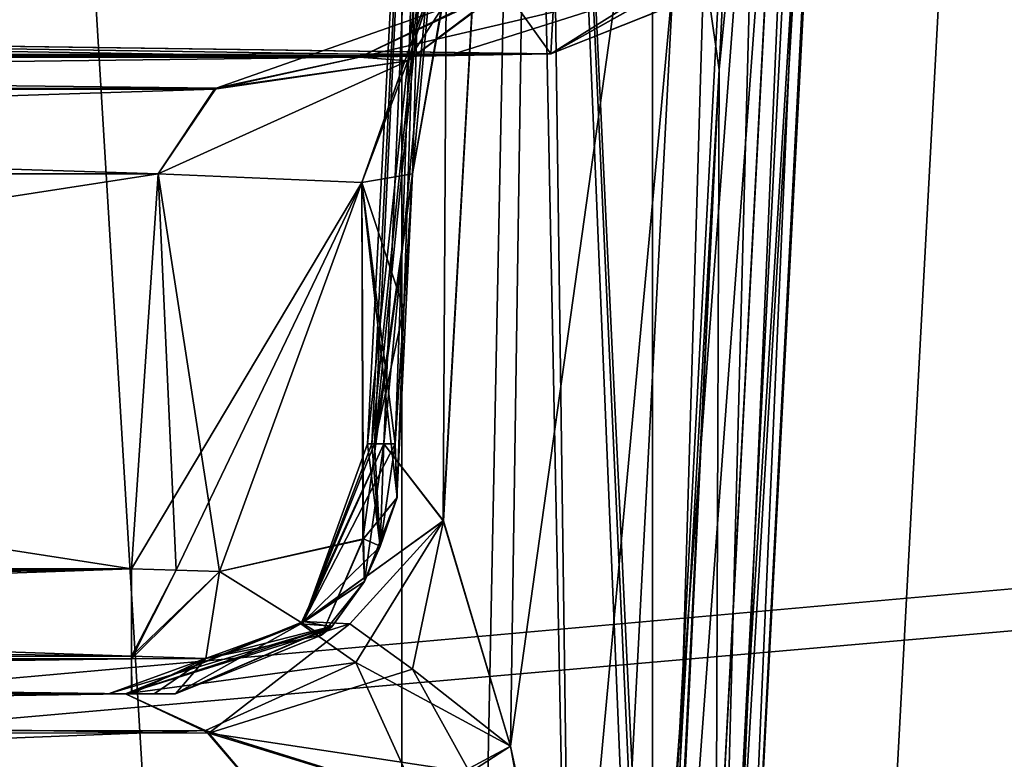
# Model space of a CAD drawing. Header units: inches. Extents: x -10 to 10, y -2.3 to 4.3.
# Tile 376 of 656: x -3.291 to -3.066, y -1.12 to -0.952. Entities that reach past the tile are written whole.
import ezdxf

# ---------------------------------------------------------------- set-up
doc = ezdxf.new("R2010")
doc.units = ezdxf.units.IN
doc.header["$LTSCALE"] = 65.185185
doc.header["$MEASUREMENT"] = 0
for name, color, linetype in [('12341', 7, 'CONTINUOUS'), ('1814', 7, 'CONTINUOUS'), ('1815', 7, 'CONTINUOUS'), ('1831', 7, 'CONTINUOUS'), ('1832', 7, 'CONTINUOUS'), ('1839', 7, 'CONTINUOUS'), ('1844', 7, 'CONTINUOUS'), ('1845', 7, 'CONTINUOUS'), ('1846', 7, 'CONTINUOUS'), ('196', 7, 'CONTINUOUS'), ('432', 7, 'CONTINUOUS'), ('449', 7, 'CONTINUOUS'), ('450', 7, 'CONTINUOUS'), ('451', 7, 'CONTINUOUS'), ('452', 7, 'CONTINUOUS'), ('457', 7, 'CONTINUOUS'), ('459', 7, 'CONTINUOUS'), ('460', 7, 'CONTINUOUS'), ('461', 7, 'CONTINUOUS'), ('462', 7, 'CONTINUOUS'), ('463', 7, 'CONTINUOUS'), ('464', 7, 'CONTINUOUS'), ('465', 7, 'CONTINUOUS'), ('466', 7, 'CONTINUOUS'), ('469', 7, 'CONTINUOUS'), ('470', 7, 'CONTINUOUS'), ('5707', 7, 'CONTINUOUS'), ('5708', 7, 'CONTINUOUS'), ('5711', 7, 'CONTINUOUS'), ('5714', 7, 'CONTINUOUS'), ('5720', 7, 'CONTINUOUS'), ('6932', 7, 'CONTINUOUS'), ('6950', 7, 'CONTINUOUS'), ('6951', 7, 'CONTINUOUS'), ('6952', 7, 'CONTINUOUS'), ('6953', 7, 'CONTINUOUS'), ('6954', 7, 'CONTINUOUS'), ('6955', 7, 'CONTINUOUS'), ('6956', 7, 'CONTINUOUS'), ('6957', 7, 'CONTINUOUS'), ('6958', 7, 'CONTINUOUS'), ('6959', 7, 'CONTINUOUS'), ('6960', 7, 'CONTINUOUS'), ('6961', 7, 'CONTINUOUS'), ('8585', 7, 'CONTINUOUS'), ('8594', 7, 'CONTINUOUS')]:
    doc.layers.add(name, color=color, linetype=linetype)

msp = doc.modelspace()

# ---------------------------------------------------------------- linework, layer by layer
at = {"layer": '12341', "linetype": 'Continuous'}
for points in [[(-3.22652, -1.08911, 3.643), (-3.20762, -1.04814, 3.63941), (-3.21208, -1.07943, 3.53401), (-3.22652, -1.08911, 3.643)], [(-3.21208, -1.07943, 3.53401), (-3.20762, -1.04814, 3.63941), (-3.20847, -1.07139, 3.53847), (-3.21208, -1.07943, 3.53401)], [(-3.2104, -1.04814, 3.61979), (-3.21133, -1.04814, 3.6), (-3.20847, -1.07139, 3.53847), (-3.2104, -1.04814, 3.61979)], [(-3.21133, -1.04814, 3.6), (-3.20975, -1.04814, 3.57427), (-3.20847, -1.07139, 3.53847), (-3.21133, -1.04814, 3.6)], [(-3.20762, -1.04814, 3.63941), (-3.2104, -1.04814, 3.61979), (-3.20847, -1.07139, 3.53847), (-3.20762, -1.04814, 3.63941)], [(-3.20975, -1.04814, 3.57427), (-3.20506, -1.04814, 3.54892), (-3.20847, -1.07139, 3.53847), (-3.20975, -1.04814, 3.57427)], [(-3.22652, -1.08911, 3.643), (-3.21208, -1.07943, 3.53401), (-3.21938, -1.08963, 3.52723), (-3.22652, -1.08911, 3.643)], [(-3.25506, -1.105, 3.5077), (-3.27037, -1.105, 3.57837), (-3.22652, -1.08911, 3.643), (-3.25506, -1.105, 3.5077)], [(-3.27037, -1.105, 3.57837), (-3.26648, -1.105, 3.65059), (-3.22652, -1.08911, 3.643), (-3.27037, -1.105, 3.57837)], [(-3.25506, -1.105, 3.5077), (-3.22652, -1.08911, 3.643), (-3.21938, -1.08963, 3.52723), (-3.25506, -1.105, 3.5077)]]:
    msp.add_3dface(points, dxfattribs=at)
at = {"layer": '1814', "linetype": 'Continuous'}
for points in [[(-3.081, -0.355, -4.53392), (-3.09584, -0.6382, -4.4453), (-3.13828, -1.44788, -4.17846), (-3.081, -0.355, -4.53392)], [(-3.13698, -1.42314, -4.11653), (-3.081, -0.355, -4.53392), (-3.13828, -1.44788, -4.17846), (-3.13698, -1.42314, -4.11653)], [(-3.1278, -1.24804, -3.80555), (-3.081, -0.355, -4.53392), (-3.13698, -1.42314, -3.87629), (-3.1278, -1.24804, -3.80555)], [(-3.13698, -1.42314, -3.87629), (-3.081, -0.355, -4.53392), (-3.13698, -1.42314, -4.11653), (-3.13698, -1.42314, -3.87629)], [(-3.0979, -0.67738, -3.79138), (-3.081, -0.355, -4.53392), (-3.1278, -1.24804, -3.80555), (-3.0979, -0.67738, -3.79138)], [(-3.14486, -1.57343, -4.39629), (-3.14486, -1.57343, -4.20977), (-3.09584, -0.6382, -4.4453), (-3.14486, -1.57343, -4.39629)], [(-3.09584, -0.6382, -4.4453), (-3.14486, -1.57343, -4.20977), (-3.14145, -1.50847, -4.20637), (-3.09584, -0.6382, -4.4453)], [(-3.13828, -1.44788, -4.17846), (-3.09584, -0.6382, -4.4453), (-3.14145, -1.50847, -4.20637), (-3.13828, -1.44788, -4.17846)]]:
    msp.add_3dface(points, dxfattribs=at)
at = {"layer": '1815', "linetype": 'Continuous'}
for points in [[(-3.17481, -1.57343, -4.42625), (-3.15361, -1.57279, -4.41753), (-3.1258, -0.63817, -4.47526), (-3.17481, -1.57343, -4.42625)], [(-3.1258, -0.63817, -4.47526), (-3.15361, -1.57279, -4.41753), (-3.10463, -0.63882, -4.46644), (-3.1258, -0.63817, -4.47526)], [(-3.15361, -1.57279, -4.41753), (-3.14486, -1.57343, -4.39629), (-3.10463, -0.63882, -4.46644), (-3.15361, -1.57279, -4.41753)], [(-3.14486, -1.57343, -4.39629), (-3.09584, -0.6382, -4.4453), (-3.10463, -0.63882, -4.46644), (-3.14486, -1.57343, -4.39629)]]:
    msp.add_3dface(points, dxfattribs=at)
at = {"layer": '1831', "linetype": 'Continuous'}
for points in [[(-3.18808, -1.12291, -3.70928), (-3.17877, -1.11693, -3.71932), (-3.14803, -1.2611, -3.76609), (-3.18808, -1.12291, -3.70928)], [(-3.14803, -1.2611, -3.76609), (-3.17877, -1.11693, -3.71932), (-3.16493, -1.19314, -3.74396), (-3.14803, -1.2611, -3.76609)]]:
    msp.add_3dface(points, dxfattribs=at)
at = {"layer": '1832', "linetype": 'Continuous'}
for points in [[(-3.21133, -1.04814, -3.6), (-3.20975, -1.04814, -3.57427), (-3.1919, -0.67738, -3.6), (-3.21133, -1.04814, -3.6)], [(-3.2104, -1.04814, -3.61979), (-3.21133, -1.04814, -3.6), (-3.17224, -0.67738, -3.6846), (-3.2104, -1.04814, -3.61979)], [(-3.17224, -0.67738, -3.6846), (-3.21133, -1.04814, -3.6), (-3.1919, -0.67738, -3.6), (-3.17224, -0.67738, -3.6846)], [(-3.20762, -1.04814, -3.63941), (-3.2104, -1.04814, -3.61979), (-3.17224, -0.67738, -3.6846), (-3.20762, -1.04814, -3.63941)], [(-3.20975, -1.04814, -3.57427), (-3.20506, -1.04814, -3.54893), (-3.1919, -0.67738, -3.6), (-3.20975, -1.04814, -3.57427)], [(-3.19409, -1.06565, -3.68589), (-3.20762, -1.04814, -3.63941), (-3.17224, -0.67738, -3.6846), (-3.19409, -1.06565, -3.68589)], [(-3.20506, -1.04814, -3.54893), (-3.2031, -1.01737, -3.54776), (-3.1919, -0.67738, -3.6), (-3.20506, -1.04814, -3.54893)], [(-3.2031, -1.01737, -3.54776), (-3.20113, -0.98664, -3.54659), (-3.1919, -0.67738, -3.6), (-3.2031, -1.01737, -3.54776)], [(-3.20113, -0.98664, -3.54659), (-3.19017, -0.92517, -3.52376), (-3.1919, -0.67738, -3.6), (-3.20113, -0.98664, -3.54659)], [(-3.17877, -1.11693, -3.71932), (-3.19409, -1.06565, -3.68589), (-3.17224, -0.67738, -3.6846), (-3.17877, -1.11693, -3.71932)], [(-3.16493, -1.19314, -3.74396), (-3.17877, -1.11693, -3.71932), (-3.1173, -0.67738, -3.75187), (-3.16493, -1.19314, -3.74396)], [(-3.1173, -0.67738, -3.75187), (-3.17877, -1.11693, -3.71932), (-3.17224, -0.67738, -3.6846), (-3.1173, -0.67738, -3.75187)], [(-3.14803, -1.2611, -3.76609), (-3.16493, -1.19314, -3.74396), (-3.1173, -0.67738, -3.75187), (-3.14803, -1.2611, -3.76609)], [(-3.13125, -0.96288, -3.75989), (-3.14803, -1.2611, -3.76609), (-3.1173, -0.67738, -3.75187), (-3.13125, -0.96288, -3.75989)], [(-3.1458, -1.2554, -3.76766), (-3.14803, -1.2611, -3.76609), (-3.13125, -0.96288, -3.75989), (-3.1458, -1.2554, -3.76766)], [(-3.14505, -1.24772, -3.76777), (-3.1458, -1.2554, -3.76766), (-3.13125, -0.96288, -3.75989), (-3.14505, -1.24772, -3.76777)]]:
    msp.add_3dface(points, dxfattribs=at)
at = {"layer": '1839', "linetype": 'Continuous'}
for points in [[(-3.14505, -1.24772, -3.76777), (-3.13125, -0.96288, -3.75989), (-3.10302, -0.67768, -3.76938), (-3.14505, -1.24772, -3.76777)], [(-3.14505, -1.24772, -3.76777), (-3.10302, -0.67768, -3.76938), (-3.13234, -1.2483, -3.78479), (-3.14505, -1.24772, -3.76777)], [(-3.09848, -0.67755, -3.78384), (-3.1278, -1.24804, -3.80555), (-3.13234, -1.2483, -3.78479), (-3.09848, -0.67755, -3.78384)], [(-3.10302, -0.67768, -3.76938), (-3.09848, -0.67755, -3.78384), (-3.13234, -1.2483, -3.78479), (-3.10302, -0.67768, -3.76938)], [(-3.1173, -0.67738, -3.75187), (-3.10302, -0.67768, -3.76938), (-3.13125, -0.96288, -3.75989), (-3.1173, -0.67738, -3.75187)], [(-3.0979, -0.67738, -3.79138), (-3.1278, -1.24804, -3.80555), (-3.09848, -0.67755, -3.78384), (-3.0979, -0.67738, -3.79138)]]:
    msp.add_3dface(points, dxfattribs=at)
at = {"layer": '1844', "linetype": 'Continuous'}
msp.add_3dface([(-3.16961, -0.9593, -3.39715), (-3.12821, -0.94279, -3.40072), (-3.14076, -0.94312, -3.42748), (-3.16961, -0.9593, -3.39715)], dxfattribs=at)
at = {"layer": '1845', "linetype": 'Continuous'}
for points in [[(-3.12821, -0.94279, -3.40072), (-3.16961, -0.9593, -3.39715), (-3.12784, -0.93307, -2.83604), (-3.12821, -0.94279, -3.40072)], [(-3.16961, -0.9593, -3.39715), (-3.1691, -0.94955, -2.83865), (-3.12784, -0.93307, -2.83604), (-3.16961, -0.9593, -3.39715)]]:
    msp.add_3dface(points, dxfattribs=at)
at = {"layer": '1846', "linetype": 'Continuous'}
for points in [[(-3.1691, -0.94955, -2.83865), (-3.16961, -0.9593, -3.39715), (-3.85039, -0.94985, -2.85563), (-3.1691, -0.94955, -2.83865)], [(-3.85039, -0.94985, -2.85563), (-3.16961, -0.9593, -3.39715), (-3.19281, -0.95968, -3.41917), (-3.85039, -0.94985, -2.85563)], [(-3.84985, -0.96011, -3.44382), (-3.85039, -0.94985, -2.85563), (-3.21318, -0.96011, -3.44382), (-3.84985, -0.96011, -3.44382)], [(-3.21318, -0.96011, -3.44382), (-3.85039, -0.94985, -2.85563), (-3.19281, -0.95968, -3.41917), (-3.21318, -0.96011, -3.44382)]]:
    msp.add_3dface(points, dxfattribs=at)
at = {"layer": '196', "linetype": 'Continuous'}
for points in [[(-1.89693, -0.63817, -4.57874), (-8.57837, -1.57343, -4.62775), (-1.93761, -0.62096, -4.57784), (-1.89693, -0.63817, -4.57874)], [(-1.93761, -0.62096, -4.57784), (-8.57837, -1.57343, -4.62775), (-2.10307, -0.63817, -4.57874), (-1.93761, -0.62096, -4.57784)], [(-2.87743, -0.63817, -4.57874), (-8.57837, -1.57343, -4.62775), (-2.91811, -0.62096, -4.57784), (-2.87743, -0.63817, -4.57874)], [(-2.91811, -0.62096, -4.57784), (-8.57837, -1.57343, -4.62775), (-3.12257, -0.63817, -4.57874), (-2.91811, -0.62096, -4.57784)], [(8.57837, -1.57343, -4.62775), (-8.57837, -1.57343, -4.62775), (8.52935, -0.63817, -4.57874), (8.57837, -1.57343, -4.62775)], [(5.89693, -0.63817, -4.57874), (-8.57837, -1.57343, -4.62775), (5.12257, -0.63817, -4.57874), (5.89693, -0.63817, -4.57874)], [(-8.57837, -1.57343, -4.62775), (5.89693, -0.63817, -4.57874), (6.10307, -0.63817, -4.57874), (-8.57837, -1.57343, -4.62775)], [(5.12257, -0.63817, -4.57874), (-8.57837, -1.57343, -4.62775), (4.87743, -0.63817, -4.57874), (5.12257, -0.63817, -4.57874)], [(4.87743, -0.63817, -4.57874), (-8.57837, -1.57343, -4.62775), (4.10307, -0.63817, -4.57874), (4.87743, -0.63817, -4.57874)], [(4.10307, -0.63817, -4.57874), (-8.57837, -1.57343, -4.62775), (3.89693, -0.63817, -4.57874), (4.10307, -0.63817, -4.57874)], [(3.89693, -0.63817, -4.57874), (-8.57837, -1.57343, -4.62775), (3.12257, -0.63817, -4.57874), (3.89693, -0.63817, -4.57874)], [(3.12257, -0.63817, -4.57874), (-8.57837, -1.57343, -4.62775), (2.87743, -0.63817, -4.57874), (3.12257, -0.63817, -4.57874)], [(2.87743, -0.63817, -4.57874), (-8.57837, -1.57343, -4.62775), (2.10307, -0.63817, -4.57874), (2.87743, -0.63817, -4.57874)], [(2.10307, -0.63817, -4.57874), (-8.57837, -1.57343, -4.62775), (1.89693, -0.63817, -4.57874), (2.10307, -0.63817, -4.57874)], [(1.89693, -0.63817, -4.57874), (-8.57837, -1.57343, -4.62775), (-1.89693, -0.63817, -4.57874), (1.89693, -0.63817, -4.57874)], [(-2.10307, -0.63817, -4.57874), (-8.57837, -1.57343, -4.62775), (-2.87743, -0.63817, -4.57874), (-2.10307, -0.63817, -4.57874)], [(-3.12257, -0.63817, -4.57874), (-8.57837, -1.57343, -4.62775), (-3.89693, -0.63817, -4.57874), (-3.12257, -0.63817, -4.57874)], [(8.52935, -0.63817, -4.57874), (-8.57837, -1.57343, -4.62775), (7.12257, -0.63817, -4.57874), (8.52935, -0.63817, -4.57874)], [(7.12257, -0.63817, -4.57874), (-8.57837, -1.57343, -4.62775), (6.87743, -0.63817, -4.57874), (7.12257, -0.63817, -4.57874)], [(6.87743, -0.63817, -4.57874), (-8.57837, -1.57343, -4.62775), (6.10307, -0.63817, -4.57874), (6.87743, -0.63817, -4.57874)]]:
    msp.add_3dface(points, dxfattribs=at)
at = {"layer": '432', "linetype": 'Continuous'}
for points in [[(-8.57837, -1.57343, 4.62775), (8.57837, -1.57343, 4.62775), (-8.52935, -0.63817, 4.57874), (-8.57837, -1.57343, 4.62775)], [(-8.52935, -0.63817, 4.57874), (8.57837, -1.57343, 4.62775), (-7.12257, -0.63817, 4.57874), (-8.52935, -0.63817, 4.57874)], [(-7.12257, -0.63817, 4.57874), (8.57837, -1.57343, 4.62775), (-6.87743, -0.63817, 4.57874), (-7.12257, -0.63817, 4.57874)], [(-6.87743, -0.63817, 4.57874), (8.57837, -1.57343, 4.62775), (-6.10307, -0.63817, 4.57874), (-6.87743, -0.63817, 4.57874)], [(-6.10307, -0.63817, 4.57874), (8.57837, -1.57343, 4.62775), (-5.89693, -0.63817, 4.57874), (-6.10307, -0.63817, 4.57874)], [(-5.89693, -0.63817, 4.57874), (8.57837, -1.57343, 4.62775), (-5.12257, -0.63817, 4.57874), (-5.89693, -0.63817, 4.57874)], [(-5.12257, -0.63817, 4.57874), (8.57837, -1.57343, 4.62775), (-4.87743, -0.63817, 4.57874), (-5.12257, -0.63817, 4.57874)], [(-4.87743, -0.63817, 4.57874), (8.57837, -1.57343, 4.62775), (-4.10307, -0.63817, 4.57874), (-4.87743, -0.63817, 4.57874)], [(8.57837, -1.57343, 4.62775), (-3.89693, -0.63817, 4.57874), (-4.10307, -0.63817, 4.57874), (8.57837, -1.57343, 4.62775)], [(-3.89693, -0.63817, 4.57874), (8.57837, -1.57343, 4.62775), (-3.12257, -0.63817, 4.57874), (-3.89693, -0.63817, 4.57874)], [(-3.12257, -0.63817, 4.57874), (8.57837, -1.57343, 4.62775), (-2.87743, -0.63817, 4.57874), (-3.12257, -0.63817, 4.57874)]]:
    msp.add_3dface(points, dxfattribs=at)
at = {"layer": '449', "linetype": 'Continuous'}
for points in [[(-3.84181, -1.105, 3.50599), (-3.84226, -1.105, 3.65059), (-3.26648, -1.105, 3.65059), (-3.84181, -1.105, 3.50599)], [(-3.26507, -1.105, 3.50597), (-3.84181, -1.105, 3.50599), (-3.27037, -1.105, 3.57837), (-3.26507, -1.105, 3.50597)], [(-3.27037, -1.105, 3.57837), (-3.84181, -1.105, 3.50599), (-3.26648, -1.105, 3.65059), (-3.27037, -1.105, 3.57837)], [(-3.25506, -1.105, 3.5077), (-3.26507, -1.105, 3.50597), (-3.27037, -1.105, 3.57837), (-3.25506, -1.105, 3.5077)], [(-3.25999, -1.105, 3.50641), (-3.26507, -1.105, 3.50597), (-3.25506, -1.105, 3.5077), (-3.25999, -1.105, 3.50641)]]:
    msp.add_3dface(points, dxfattribs=at)
at = {"layer": '450', "linetype": 'Continuous'}
for points in [[(-3.84226, -1.105, 3.65059), (-3.84127, -1.11356, 3.67856), (-3.26648, -1.105, 3.65059), (-3.84226, -1.105, 3.65059)], [(-3.26648, -1.105, 3.65059), (-3.84127, -1.11356, 3.67856), (-3.24824, -1.11338, 3.67829), (-3.26648, -1.105, 3.65059)], [(-3.84127, -1.11356, 3.67856), (-3.83865, -1.13627, 3.69695), (-3.24824, -1.11338, 3.67829), (-3.84127, -1.11356, 3.67856)], [(-3.24824, -1.11338, 3.67829), (-3.83865, -1.13627, 3.69695), (-3.22861, -1.13627, 3.69695), (-3.24824, -1.11338, 3.67829)]]:
    msp.add_3dface(points, dxfattribs=at)
at = {"layer": '451', "linetype": 'Continuous'}
for points in [[(-3.20762, -1.04814, 3.63941), (-3.22652, -1.08911, 3.643), (-3.19411, -1.0656, 3.68583), (-3.20762, -1.04814, 3.63941)], [(-3.21403, -1.09791, 3.67633), (-3.19411, -1.0656, 3.68583), (-3.22652, -1.08911, 3.643), (-3.21403, -1.09791, 3.67633)], [(-3.19411, -1.0656, 3.68583), (-3.21403, -1.09791, 3.67633), (-3.17877, -1.11693, 3.71932), (-3.19411, -1.0656, 3.68583)], [(-3.26648, -1.105, 3.65059), (-3.21403, -1.09791, 3.67633), (-3.22652, -1.08911, 3.643), (-3.26648, -1.105, 3.65059)], [(-3.26648, -1.105, 3.65059), (-3.24824, -1.11338, 3.67829), (-3.21403, -1.09791, 3.67633), (-3.26648, -1.105, 3.65059)], [(-3.21403, -1.09791, 3.67633), (-3.24824, -1.11338, 3.67829), (-3.20015, -1.12842, 3.70182), (-3.21403, -1.09791, 3.67633)], [(-3.17877, -1.11693, 3.71932), (-3.21403, -1.09791, 3.67633), (-3.20015, -1.12842, 3.70182), (-3.17877, -1.11693, 3.71932)], [(-3.24824, -1.11338, 3.67829), (-3.22861, -1.13627, 3.69695), (-3.20015, -1.12842, 3.70182), (-3.24824, -1.11338, 3.67829)]]:
    msp.add_3dface(points, dxfattribs=at)
at = {"layer": '452', "linetype": 'Continuous'}
msp.add_3dface([(-3.17877, -1.11693, 3.71932), (-3.20015, -1.12842, 3.70182), (-3.16524, -1.19172, 3.7435), (-3.17877, -1.11693, 3.71932)], dxfattribs=at)
at = {"layer": '457', "linetype": 'Continuous'}
for points in [[(-3.1919, -0.67738, 3.6), (-3.17224, -0.67738, 3.5154), (-3.21133, -1.04814, 3.6), (-3.1919, -0.67738, 3.6)], [(-3.21133, -1.04814, 3.6), (-3.17224, -0.67738, 3.5154), (-3.20975, -1.04814, 3.57427), (-3.21133, -1.04814, 3.6)], [(-3.2104, -1.04814, 3.61979), (-3.1919, -0.67738, 3.6), (-3.21133, -1.04814, 3.6), (-3.2104, -1.04814, 3.61979)], [(-3.20762, -1.04814, 3.63941), (-3.1919, -0.67738, 3.6), (-3.2104, -1.04814, 3.61979), (-3.20762, -1.04814, 3.63941)], [(-3.20975, -1.04814, 3.57427), (-3.17224, -0.67738, 3.5154), (-3.20113, -0.98664, 3.54659), (-3.20975, -1.04814, 3.57427)], [(-3.20762, -1.04814, 3.63941), (-3.19411, -1.0656, 3.68583), (-3.1919, -0.67738, 3.6), (-3.20762, -1.04814, 3.63941)], [(-3.20113, -0.98664, 3.54659), (-3.17224, -0.67738, 3.5154), (-3.19053, -0.92608, 3.52453), (-3.20113, -0.98664, 3.54659)], [(-3.19411, -1.0656, 3.68583), (-3.17877, -1.11693, 3.71932), (-3.17224, -0.67738, 3.6846), (-3.19411, -1.0656, 3.68583)], [(-3.1919, -0.67738, 3.6), (-3.19411, -1.0656, 3.68583), (-3.17224, -0.67738, 3.6846), (-3.1919, -0.67738, 3.6)], [(-3.17877, -1.11693, 3.71932), (-3.16524, -1.19172, 3.7435), (-3.17224, -0.67738, 3.6846), (-3.17877, -1.11693, 3.71932)], [(-3.16524, -1.19172, 3.7435), (-3.14803, -1.2611, 3.7661), (-3.17224, -0.67738, 3.6846), (-3.16524, -1.19172, 3.7435)], [(-3.14803, -1.2611, 3.7661), (-3.14584, -1.2556, 3.76764), (-3.17224, -0.67738, 3.6846), (-3.14803, -1.2611, 3.7661)], [(-3.14584, -1.2556, 3.76764), (-3.14507, -1.24803, 3.76778), (-3.17224, -0.67738, 3.6846), (-3.14584, -1.2556, 3.76764)], [(-3.17224, -0.67738, 3.6846), (-3.14507, -1.24803, 3.76778), (-3.13125, -0.96295, 3.75989), (-3.17224, -0.67738, 3.6846)], [(-3.1173, -0.67738, 3.75187), (-3.17224, -0.67738, 3.6846), (-3.13125, -0.96295, 3.75989), (-3.1173, -0.67738, 3.75187)], [(-3.2031, -1.01737, 3.54776), (-3.20975, -1.04814, 3.57427), (-3.20113, -0.98664, 3.54659), (-3.2031, -1.01737, 3.54776)], [(-3.20506, -1.04814, 3.54892), (-3.20975, -1.04814, 3.57427), (-3.2031, -1.01737, 3.54776), (-3.20506, -1.04814, 3.54892)]]:
    msp.add_3dface(points, dxfattribs=at)
at = {"layer": '459', "linetype": 'Continuous'}
msp.add_3dface([(-3.16961, -0.9593, 3.39715), (-3.14073, -0.94308, 3.42752), (-3.12827, -0.94284, 3.40071), (-3.16961, -0.9593, 3.39715)], dxfattribs=at)
at = {"layer": '460', "linetype": 'Continuous'}
for points in [[(-3.14073, -0.94308, 3.42752), (-3.16961, -0.9593, 3.39715), (-3.18018, -0.9445, 3.46815), (-3.14073, -0.94308, 3.42752)], [(-3.18018, -0.9445, 3.46815), (-3.16961, -0.9593, 3.39715), (-3.21318, -0.96011, 3.44382), (-3.18018, -0.9445, 3.46815)], [(-3.21318, -0.96011, 3.44382), (-3.16961, -0.9593, 3.39715), (-3.19281, -0.95968, 3.41917), (-3.21318, -0.96011, 3.44382)]]:
    msp.add_3dface(points, dxfattribs=at)
at = {"layer": '461', "linetype": 'Continuous'}
for points in [[(-3.19053, -0.92608, 3.52453), (-3.16473, -0.90326, 3.48013), (-3.20216, -0.9609, 3.48775), (-3.19053, -0.92608, 3.52453)], [(-3.16473, -0.90326, 3.48013), (-3.18018, -0.9445, 3.46815), (-3.20216, -0.9609, 3.48775), (-3.16473, -0.90326, 3.48013)], [(-3.20113, -0.98664, 3.54659), (-3.19053, -0.92608, 3.52453), (-3.21266, -0.98864, 3.4935), (-3.20113, -0.98664, 3.54659)], [(-3.19053, -0.92608, 3.52453), (-3.20216, -0.9609, 3.48775), (-3.21266, -0.98864, 3.4935), (-3.19053, -0.92608, 3.52453)], [(-3.18018, -0.9445, 3.46815), (-3.21318, -0.96011, 3.44382), (-3.20216, -0.9609, 3.48775), (-3.18018, -0.9445, 3.46815)], [(-3.20216, -0.9609, 3.48775), (-3.24623, -0.96738, 3.46215), (-3.25904, -0.98664, 3.4713), (-3.20216, -0.9609, 3.48775)], [(-3.21266, -0.98864, 3.4935), (-3.20216, -0.9609, 3.48775), (-3.25904, -0.98664, 3.4713), (-3.21266, -0.98864, 3.4935)], [(-3.20216, -0.9609, 3.48775), (-3.21318, -0.96011, 3.44382), (-3.24623, -0.96738, 3.46215), (-3.20216, -0.9609, 3.48775)]]:
    msp.add_3dface(points, dxfattribs=at)
at = {"layer": '462', "linetype": 'Continuous'}
for points in [[(-3.25491, -1.07688, 3.4769), (-3.25904, -0.98664, 3.4713), (-3.2651, -1.07657, 3.47601), (-3.25491, -1.07688, 3.4769)], [(-3.21266, -0.98864, 3.4935), (-3.25904, -0.98664, 3.4713), (-3.24505, -1.07714, 3.4795), (-3.21266, -0.98864, 3.4935)], [(-3.24505, -1.07714, 3.4795), (-3.25904, -0.98664, 3.4713), (-3.25491, -1.07688, 3.4769), (-3.24505, -1.07714, 3.4795)], [(-3.2031, -1.01737, 3.54776), (-3.20113, -0.98664, 3.54659), (-3.21266, -0.98864, 3.4935), (-3.2031, -1.01737, 3.54776)], [(-3.21231, -1.06975, 3.50633), (-3.21266, -0.98864, 3.4935), (-3.24505, -1.07714, 3.4795), (-3.21231, -1.06975, 3.50633)], [(-3.20506, -1.04814, 3.54892), (-3.2031, -1.01737, 3.54776), (-3.21266, -0.98864, 3.4935), (-3.20506, -1.04814, 3.54892)], [(-3.20506, -1.04814, 3.54892), (-3.21266, -0.98864, 3.4935), (-3.20461, -1.06031, 3.52711), (-3.20506, -1.04814, 3.54892)], [(-3.20461, -1.06031, 3.52711), (-3.21266, -0.98864, 3.4935), (-3.21231, -1.06975, 3.50633), (-3.20461, -1.06031, 3.52711)]]:
    msp.add_3dface(points, dxfattribs=at)
at = {"layer": '463', "linetype": 'Continuous'}
for points in [[(-3.20506, -1.04814, 3.54892), (-3.20461, -1.06031, 3.52711), (-3.20847, -1.07139, 3.53847), (-3.20506, -1.04814, 3.54892)], [(-3.20461, -1.06031, 3.52711), (-3.21231, -1.06975, 3.50633), (-3.20847, -1.07139, 3.53847), (-3.20461, -1.06031, 3.52711)], [(-3.21231, -1.06975, 3.50633), (-3.24505, -1.07714, 3.4795), (-3.22181, -1.09164, 3.50824), (-3.21231, -1.06975, 3.50633)], [(-3.21231, -1.06975, 3.50633), (-3.22181, -1.09164, 3.50824), (-3.21208, -1.07943, 3.53401), (-3.21231, -1.06975, 3.50633)], [(-3.21231, -1.06975, 3.50633), (-3.21208, -1.07943, 3.53401), (-3.20847, -1.07139, 3.53847), (-3.21231, -1.06975, 3.50633)], [(-3.24505, -1.07714, 3.4795), (-3.24821, -1.09696, 3.48843), (-3.22181, -1.09164, 3.50824), (-3.24505, -1.07714, 3.4795)], [(-3.21208, -1.07943, 3.53401), (-3.22181, -1.09164, 3.50824), (-3.21938, -1.08963, 3.52723), (-3.21208, -1.07943, 3.53401)], [(-3.24821, -1.09696, 3.48843), (-3.25506, -1.105, 3.5077), (-3.21938, -1.08963, 3.52723), (-3.24821, -1.09696, 3.48843)], [(-3.22181, -1.09164, 3.50824), (-3.24821, -1.09696, 3.48843), (-3.21938, -1.08963, 3.52723), (-3.22181, -1.09164, 3.50824)]]:
    msp.add_3dface(points, dxfattribs=at)
at = {"layer": '464', "linetype": 'Continuous'}
for points in [[(-3.25491, -1.07688, 3.4769), (-3.2651, -1.07657, 3.47601), (-3.2651, -1.09705, 3.48562), (-3.25491, -1.07688, 3.4769)], [(-3.24505, -1.07714, 3.4795), (-3.25491, -1.07688, 3.4769), (-3.2651, -1.09705, 3.48562), (-3.24505, -1.07714, 3.4795)], [(-3.24821, -1.09696, 3.48843), (-3.24505, -1.07714, 3.4795), (-3.2651, -1.09705, 3.48562), (-3.24821, -1.09696, 3.48843)], [(-3.26507, -1.105, 3.50597), (-3.24821, -1.09696, 3.48843), (-3.2651, -1.09705, 3.48562), (-3.26507, -1.105, 3.50597)], [(-3.26507, -1.105, 3.50597), (-3.25999, -1.105, 3.50641), (-3.24821, -1.09696, 3.48843), (-3.26507, -1.105, 3.50597)], [(-3.25999, -1.105, 3.50641), (-3.25506, -1.105, 3.5077), (-3.24821, -1.09696, 3.48843), (-3.25999, -1.105, 3.50641)]]:
    msp.add_3dface(points, dxfattribs=at)
at = {"layer": '465', "linetype": 'Continuous'}
for points in [[(-3.2651, -1.09705, 3.48562), (-3.2651, -1.07657, 3.47601), (-3.84152, -1.09676, 3.48532), (-3.2651, -1.09705, 3.48562)], [(-3.84152, -1.09676, 3.48532), (-3.2651, -1.07657, 3.47601), (-3.84101, -1.08871, 3.47929), (-3.84152, -1.09676, 3.48532)], [(-3.84101, -1.08871, 3.47929), (-3.2651, -1.07657, 3.47601), (-3.84077, -1.0828, 3.477), (-3.84101, -1.08871, 3.47929)], [(-3.2651, -1.07657, 3.47601), (-3.84077, -1.07657, 3.47601), (-3.84077, -1.0828, 3.477), (-3.2651, -1.07657, 3.47601)], [(-3.84181, -1.105, 3.50599), (-3.26507, -1.105, 3.50597), (-3.2651, -1.09705, 3.48562), (-3.84181, -1.105, 3.50599)], [(-3.84181, -1.105, 3.50599), (-3.2651, -1.09705, 3.48562), (-3.84171, -1.10048, 3.49014), (-3.84181, -1.105, 3.50599)], [(-3.84171, -1.10048, 3.49014), (-3.2651, -1.09705, 3.48562), (-3.84152, -1.09676, 3.48532), (-3.84171, -1.10048, 3.49014)]]:
    msp.add_3dface(points, dxfattribs=at)
at = {"layer": '466', "linetype": 'Continuous'}
for points in [[(-3.2651, -1.07657, 3.47601), (-3.25904, -0.98664, 3.4713), (-3.84548, -0.98664, 3.4713), (-3.2651, -1.07657, 3.47601)], [(-3.84077, -1.07657, 3.47601), (-3.2651, -1.07657, 3.47601), (-3.84548, -0.98664, 3.4713), (-3.84077, -1.07657, 3.47601)]]:
    msp.add_3dface(points, dxfattribs=at)
at = {"layer": '469', "linetype": 'Continuous'}
for points in [[(-3.21318, -0.96011, 3.44382), (-3.84985, -0.96011, 3.44382), (-3.84856, -0.96793, 3.46275), (-3.21318, -0.96011, 3.44382)], [(-3.24623, -0.96738, 3.46215), (-3.21318, -0.96011, 3.44382), (-3.84856, -0.96793, 3.46275), (-3.24623, -0.96738, 3.46215)], [(-3.84548, -0.98664, 3.4713), (-3.24623, -0.96738, 3.46215), (-3.84856, -0.96793, 3.46275), (-3.84548, -0.98664, 3.4713)], [(-3.25904, -0.98664, 3.4713), (-3.24623, -0.96738, 3.46215), (-3.84548, -0.98664, 3.4713), (-3.25904, -0.98664, 3.4713)]]:
    msp.add_3dface(points, dxfattribs=at)
at = {"layer": '470', "linetype": 'Continuous'}
for points in [[(-3.16961, -0.9593, 3.39715), (-3.1691, -0.94958, 2.8406), (-3.85039, -0.94988, 2.85758), (-3.16961, -0.9593, 3.39715)], [(-3.84985, -0.96011, 3.44382), (-3.16961, -0.9593, 3.39715), (-3.85039, -0.94988, 2.85758), (-3.84985, -0.96011, 3.44382)], [(-3.19281, -0.95968, 3.41917), (-3.16961, -0.9593, 3.39715), (-3.84985, -0.96011, 3.44382), (-3.19281, -0.95968, 3.41917)], [(-3.21318, -0.96011, 3.44382), (-3.19281, -0.95968, 3.41917), (-3.84985, -0.96011, 3.44382), (-3.21318, -0.96011, 3.44382)]]:
    msp.add_3dface(points, dxfattribs=at)
at = {"layer": '5707', "linetype": 'Continuous'}
for points in [[(-3.17481, -1.57343, 4.42625), (-3.84469, -1.57343, 4.42625), (-3.8937, -0.63817, 4.47526), (-3.17481, -1.57343, 4.42625)], [(-3.1258, -0.63817, 4.47526), (-3.17481, -1.57343, 4.42625), (-3.8937, -0.63817, 4.47526), (-3.1258, -0.63817, 4.47526)]]:
    msp.add_3dface(points, dxfattribs=at)
at = {"layer": '5708', "linetype": 'Continuous'}
for points in [[(-3.17481, -1.57343, 4.42625), (-3.1258, -0.63817, 4.47526), (-3.10467, -0.63882, 4.46648), (-3.17481, -1.57343, 4.42625)], [(-3.15357, -1.57279, 4.41749), (-3.17481, -1.57343, 4.42625), (-3.10467, -0.63882, 4.46648), (-3.15357, -1.57279, 4.41749)], [(-3.14486, -1.57343, 4.39629), (-3.15357, -1.57279, 4.41749), (-3.09584, -0.6382, 4.4453), (-3.14486, -1.57343, 4.39629)], [(-3.09584, -0.6382, 4.4453), (-3.15357, -1.57279, 4.41749), (-3.10467, -0.63882, 4.46648), (-3.09584, -0.6382, 4.4453)]]:
    msp.add_3dface(points, dxfattribs=at)
at = {"layer": '5711', "linetype": 'Continuous'}
for points in [[(-3.14486, -1.57343, 4.39629), (-3.09584, -0.6382, 4.4453), (-3.09646, -0.64992, 3.78332), (-3.14486, -1.57343, 4.39629)], [(-3.13828, -1.44788, 4.17846), (-3.14486, -1.57343, 4.39629), (-3.09646, -0.64992, 3.78332), (-3.13828, -1.44788, 4.17846)], [(-3.13698, -1.42314, 4.11653), (-3.13828, -1.44788, 4.17846), (-3.09646, -0.64992, 3.78332), (-3.13698, -1.42314, 4.11653)], [(-3.0979, -0.67738, 3.79138), (-3.13698, -1.42314, 4.11653), (-3.09646, -0.64992, 3.78332), (-3.0979, -0.67738, 3.79138)], [(-3.13698, -1.42314, 3.87629), (-3.13698, -1.42314, 4.11653), (-3.0979, -0.67738, 3.79138), (-3.13698, -1.42314, 3.87629)], [(-3.1278, -1.24804, 3.80555), (-3.13698, -1.42314, 3.87629), (-3.0979, -0.67738, 3.79138), (-3.1278, -1.24804, 3.80555)]]:
    msp.add_3dface(points, dxfattribs=at)
at = {"layer": '5714', "linetype": 'Continuous'}
for points in [[(-3.1173, -0.67738, 3.75187), (-3.13125, -0.96295, 3.75989), (-3.13234, -1.2483, 3.78479), (-3.1173, -0.67738, 3.75187)], [(-3.1173, -0.67738, 3.75187), (-3.13234, -1.2483, 3.78479), (-3.10302, -0.67768, 3.76938), (-3.1173, -0.67738, 3.75187)], [(-3.13234, -1.2483, 3.78479), (-3.1278, -1.24804, 3.80555), (-3.10302, -0.67768, 3.76938), (-3.13234, -1.2483, 3.78479)], [(-3.1278, -1.24804, 3.80555), (-3.0979, -0.67738, 3.79138), (-3.09848, -0.67755, 3.78386), (-3.1278, -1.24804, 3.80555)], [(-3.10302, -0.67768, 3.76938), (-3.1278, -1.24804, 3.80555), (-3.09848, -0.67755, 3.78386), (-3.10302, -0.67768, 3.76938)], [(-3.14507, -1.24803, 3.76778), (-3.13234, -1.2483, 3.78479), (-3.13125, -0.96295, 3.75989), (-3.14507, -1.24803, 3.76778)]]:
    msp.add_3dface(points, dxfattribs=at)
at = {"layer": '5720', "linetype": 'Continuous'}
msp.add_3dface([(-3.16961, -0.9593, 3.39715), (-3.12827, -0.94284, 3.40071), (-3.1691, -0.94958, 2.8406), (-3.16961, -0.9593, 3.39715)], dxfattribs=at)
at = {"layer": '6932', "linetype": 'Continuous'}
for points in [[(-3.84469, -1.57343, -4.42625), (-3.1258, -0.63817, -4.47526), (-3.8937, -0.63817, -4.47526), (-3.84469, -1.57343, -4.42625)], [(-3.17481, -1.57343, -4.42625), (-3.1258, -0.63817, -4.47526), (-3.84469, -1.57343, -4.42625), (-3.17481, -1.57343, -4.42625)]]:
    msp.add_3dface(points, dxfattribs=at)
at = {"layer": '6950', "linetype": 'Continuous'}
for points in [[(-3.84127, -1.11355, -3.67856), (-3.84226, -1.105, -3.65059), (-3.2475, -1.11396, -3.67915), (-3.84127, -1.11355, -3.67856)], [(-3.2475, -1.11396, -3.67915), (-3.84226, -1.105, -3.65059), (-3.26648, -1.105, -3.65059), (-3.2475, -1.11396, -3.67915)], [(-3.22861, -1.13627, -3.69695), (-3.83865, -1.13627, -3.69695), (-3.84127, -1.11355, -3.67856), (-3.22861, -1.13627, -3.69695)], [(-3.22861, -1.13627, -3.69695), (-3.84127, -1.11355, -3.67856), (-3.2475, -1.11396, -3.67915), (-3.22861, -1.13627, -3.69695)]]:
    msp.add_3dface(points, dxfattribs=at)
at = {"layer": '6951', "linetype": 'Continuous'}
for points in [[(-3.20762, -1.04814, -3.63941), (-3.19409, -1.06565, -3.68589), (-3.22591, -1.08852, -3.64289), (-3.20762, -1.04814, -3.63941)], [(-3.22591, -1.08852, -3.64289), (-3.19409, -1.06565, -3.68589), (-3.21537, -1.08907, -3.66571), (-3.22591, -1.08852, -3.64289)], [(-3.21537, -1.08907, -3.66571), (-3.19409, -1.06565, -3.68589), (-3.20108, -1.09939, -3.68928), (-3.21537, -1.08907, -3.66571)], [(-3.19409, -1.06565, -3.68589), (-3.17877, -1.11693, -3.71932), (-3.20108, -1.09939, -3.68928), (-3.19409, -1.06565, -3.68589)], [(-3.26648, -1.105, -3.65059), (-3.22591, -1.08852, -3.64289), (-3.21537, -1.08907, -3.66571), (-3.26648, -1.105, -3.65059)], [(-3.2475, -1.11396, -3.67915), (-3.26648, -1.105, -3.65059), (-3.21537, -1.08907, -3.66571), (-3.2475, -1.11396, -3.67915)], [(-3.2475, -1.11396, -3.67915), (-3.21537, -1.08907, -3.66571), (-3.20108, -1.09939, -3.68928), (-3.2475, -1.11396, -3.67915)], [(-3.18808, -1.12291, -3.70928), (-3.2475, -1.11396, -3.67915), (-3.20108, -1.09939, -3.68928), (-3.18808, -1.12291, -3.70928)], [(-3.17877, -1.11693, -3.71932), (-3.18808, -1.12291, -3.70928), (-3.20108, -1.09939, -3.68928), (-3.17877, -1.11693, -3.71932)], [(-3.20032, -1.12848, -3.70175), (-3.22861, -1.13627, -3.69695), (-3.2475, -1.11396, -3.67915), (-3.20032, -1.12848, -3.70175)], [(-3.18808, -1.12291, -3.70928), (-3.20032, -1.12848, -3.70175), (-3.2475, -1.11396, -3.67915), (-3.18808, -1.12291, -3.70928)]]:
    msp.add_3dface(points, dxfattribs=at)
at = {"layer": '6952', "linetype": 'Continuous'}
for points in [[(-3.20506, -1.04814, -3.54893), (-3.20975, -1.04814, -3.57427), (-3.22591, -1.08852, -3.64289), (-3.20506, -1.04814, -3.54893)], [(-3.20506, -1.04814, -3.54893), (-3.22591, -1.08852, -3.64289), (-3.2085, -1.07148, -3.53843), (-3.20506, -1.04814, -3.54893)], [(-3.20975, -1.04814, -3.57427), (-3.21133, -1.04814, -3.6), (-3.22591, -1.08852, -3.64289), (-3.20975, -1.04814, -3.57427)], [(-3.21133, -1.04814, -3.6), (-3.2104, -1.04814, -3.61979), (-3.22591, -1.08852, -3.64289), (-3.21133, -1.04814, -3.6)], [(-3.2104, -1.04814, -3.61979), (-3.20762, -1.04814, -3.63941), (-3.22591, -1.08852, -3.64289), (-3.2104, -1.04814, -3.61979)], [(-3.2085, -1.07148, -3.53843), (-3.22591, -1.08852, -3.64289), (-3.21208, -1.07943, -3.53401), (-3.2085, -1.07148, -3.53843)], [(-3.21208, -1.07943, -3.53401), (-3.22591, -1.08852, -3.64289), (-3.2195, -1.08975, -3.52714), (-3.21208, -1.07943, -3.53401)], [(-3.2195, -1.08975, -3.52714), (-3.26648, -1.105, -3.65059), (-3.27037, -1.105, -3.57837), (-3.2195, -1.08975, -3.52714)], [(-3.25506, -1.105, -3.5077), (-3.2195, -1.08975, -3.52714), (-3.27037, -1.105, -3.57837), (-3.25506, -1.105, -3.5077)], [(-3.22591, -1.08852, -3.64289), (-3.26648, -1.105, -3.65059), (-3.2195, -1.08975, -3.52714), (-3.22591, -1.08852, -3.64289)]]:
    msp.add_3dface(points, dxfattribs=at)
at = {"layer": '6953', "linetype": 'Continuous'}
for points in [[(-3.20506, -1.04814, -3.54893), (-3.2085, -1.07148, -3.53843), (-3.20471, -1.0605, -3.52647), (-3.20506, -1.04814, -3.54893)], [(-3.20471, -1.0605, -3.52647), (-3.21208, -1.07943, -3.53401), (-3.21244, -1.06991, -3.50613), (-3.20471, -1.0605, -3.52647)], [(-3.2085, -1.07148, -3.53843), (-3.21208, -1.07943, -3.53401), (-3.20471, -1.0605, -3.52647), (-3.2085, -1.07148, -3.53843)], [(-3.22182, -1.09165, -3.50823), (-3.24505, -1.07714, -3.4795), (-3.21244, -1.06991, -3.50613), (-3.22182, -1.09165, -3.50823)], [(-3.21208, -1.07943, -3.53401), (-3.22182, -1.09165, -3.50823), (-3.21244, -1.06991, -3.50613), (-3.21208, -1.07943, -3.53401)], [(-3.22182, -1.09165, -3.50823), (-3.24822, -1.09696, -3.48843), (-3.24505, -1.07714, -3.4795), (-3.22182, -1.09165, -3.50823)], [(-3.21208, -1.07943, -3.53401), (-3.2195, -1.08975, -3.52714), (-3.22182, -1.09165, -3.50823), (-3.21208, -1.07943, -3.53401)], [(-3.2195, -1.08975, -3.52714), (-3.25506, -1.105, -3.5077), (-3.22182, -1.09165, -3.50823), (-3.2195, -1.08975, -3.52714)], [(-3.22182, -1.09165, -3.50823), (-3.25506, -1.105, -3.5077), (-3.24822, -1.09696, -3.48843), (-3.22182, -1.09165, -3.50823)]]:
    msp.add_3dface(points, dxfattribs=at)
at = {"layer": '6954', "linetype": 'Continuous'}
for points in [[(-3.2651, -1.09647, -3.48502), (-3.2651, -1.07657, -3.47601), (-3.25492, -1.07688, -3.4769), (-3.2651, -1.09647, -3.48502)], [(-3.24505, -1.07714, -3.4795), (-3.2651, -1.09647, -3.48502), (-3.25492, -1.07688, -3.4769), (-3.24505, -1.07714, -3.4795)], [(-3.24505, -1.07714, -3.4795), (-3.24822, -1.09696, -3.48843), (-3.2651, -1.09647, -3.48502), (-3.24505, -1.07714, -3.4795)], [(-3.2651, -1.09647, -3.48502), (-3.24822, -1.09696, -3.48843), (-3.2651, -1.105, -3.50597), (-3.2651, -1.09647, -3.48502)], [(-3.24822, -1.09696, -3.48843), (-3.25506, -1.105, -3.5077), (-3.2651, -1.105, -3.50597), (-3.24822, -1.09696, -3.48843)], [(-3.2651, -1.105, -3.50597), (-3.25506, -1.105, -3.5077), (-3.25999, -1.105, -3.50641), (-3.2651, -1.105, -3.50597)]]:
    msp.add_3dface(points, dxfattribs=at)
at = {"layer": '6955', "linetype": 'Continuous'}
for points in [[(-3.85702, -1.08822, -3.47904), (-3.84077, -1.07657, -3.47601), (-3.2651, -1.09647, -3.48502), (-3.85702, -1.08822, -3.47904)], [(-3.84077, -1.07657, -3.47601), (-3.2651, -1.07657, -3.47601), (-3.2651, -1.09647, -3.48502), (-3.84077, -1.07657, -3.47601)], [(-3.8713, -1.0975, -3.48613), (-3.85702, -1.08822, -3.47904), (-3.2651, -1.09647, -3.48502), (-3.8713, -1.0975, -3.48613)], [(-3.8713, -1.0975, -3.48613), (-3.2651, -1.09647, -3.48502), (-3.2651, -1.105, -3.50597), (-3.8713, -1.0975, -3.48613)], [(-3.85758, -1.10301, -3.49522), (-3.8713, -1.0975, -3.48613), (-3.2651, -1.105, -3.50597), (-3.85758, -1.10301, -3.49522)], [(-3.84226, -1.105, -3.50597), (-3.85758, -1.10301, -3.49522), (-3.2651, -1.105, -3.50597), (-3.84226, -1.105, -3.50597)]]:
    msp.add_3dface(points, dxfattribs=at)
at = {"layer": '6956', "linetype": 'Continuous'}
for points in [[(-3.84077, -1.07657, -3.47601), (-3.84548, -0.98664, -3.4713), (-3.25904, -0.98664, -3.4713), (-3.84077, -1.07657, -3.47601)], [(-3.2651, -1.07657, -3.47601), (-3.84077, -1.07657, -3.47601), (-3.25904, -0.98664, -3.4713), (-3.2651, -1.07657, -3.47601)]]:
    msp.add_3dface(points, dxfattribs=at)
at = {"layer": '6957', "linetype": 'Continuous'}
for points in [[(-3.2651, -1.07657, -3.47601), (-3.25904, -0.98664, -3.4713), (-3.21266, -0.98864, -3.4935), (-3.2651, -1.07657, -3.47601)], [(-3.20113, -0.98664, -3.54659), (-3.21244, -1.06991, -3.50613), (-3.21266, -0.98864, -3.4935), (-3.20113, -0.98664, -3.54659)], [(-3.20113, -0.98664, -3.54659), (-3.20471, -1.0605, -3.52647), (-3.21244, -1.06991, -3.50613), (-3.20113, -0.98664, -3.54659)], [(-3.20113, -0.98664, -3.54659), (-3.2031, -1.01737, -3.54776), (-3.20471, -1.0605, -3.52647), (-3.20113, -0.98664, -3.54659)], [(-3.25492, -1.07688, -3.4769), (-3.2651, -1.07657, -3.47601), (-3.21266, -0.98864, -3.4935), (-3.25492, -1.07688, -3.4769)], [(-3.24505, -1.07714, -3.4795), (-3.25492, -1.07688, -3.4769), (-3.21266, -0.98864, -3.4935), (-3.24505, -1.07714, -3.4795)], [(-3.21244, -1.06991, -3.50613), (-3.24505, -1.07714, -3.4795), (-3.21266, -0.98864, -3.4935), (-3.21244, -1.06991, -3.50613)], [(-3.2031, -1.01737, -3.54776), (-3.20506, -1.04814, -3.54893), (-3.20471, -1.0605, -3.52647), (-3.2031, -1.01737, -3.54776)]]:
    msp.add_3dface(points, dxfattribs=at)
at = {"layer": '6958', "linetype": 'Continuous'}
for points in [[(-3.16473, -0.90326, -3.48013), (-3.19017, -0.92517, -3.52376), (-3.20218, -0.9609, -3.48772), (-3.16473, -0.90326, -3.48013)], [(-3.16473, -0.90326, -3.48013), (-3.20218, -0.9609, -3.48772), (-3.17962, -0.94385, -3.46857), (-3.16473, -0.90326, -3.48013)], [(-3.19017, -0.92517, -3.52376), (-3.20113, -0.98664, -3.54659), (-3.21266, -0.98864, -3.4935), (-3.19017, -0.92517, -3.52376)], [(-3.19017, -0.92517, -3.52376), (-3.21266, -0.98864, -3.4935), (-3.20218, -0.9609, -3.48772), (-3.19017, -0.92517, -3.52376)], [(-3.24583, -0.96712, -3.46187), (-3.21318, -0.96011, -3.44382), (-3.17962, -0.94385, -3.46857), (-3.24583, -0.96712, -3.46187)], [(-3.20218, -0.9609, -3.48772), (-3.24583, -0.96712, -3.46187), (-3.17962, -0.94385, -3.46857), (-3.20218, -0.9609, -3.48772)], [(-3.21266, -0.98864, -3.4935), (-3.25904, -0.98664, -3.4713), (-3.20218, -0.9609, -3.48772), (-3.21266, -0.98864, -3.4935)], [(-3.20218, -0.9609, -3.48772), (-3.25904, -0.98664, -3.4713), (-3.24583, -0.96712, -3.46187), (-3.20218, -0.9609, -3.48772)]]:
    msp.add_3dface(points, dxfattribs=at)
at = {"layer": '6959', "linetype": 'Continuous'}
for points in [[(-3.14076, -0.94312, -3.42748), (-3.21318, -0.96011, -3.44382), (-3.19281, -0.95968, -3.41917), (-3.14076, -0.94312, -3.42748)], [(-3.21318, -0.96011, -3.44382), (-3.14076, -0.94312, -3.42748), (-3.17962, -0.94385, -3.46857), (-3.21318, -0.96011, -3.44382)], [(-3.16961, -0.9593, -3.39715), (-3.14076, -0.94312, -3.42748), (-3.19281, -0.95968, -3.41917), (-3.16961, -0.9593, -3.39715)]]:
    msp.add_3dface(points, dxfattribs=at)
at = {"layer": '6960', "linetype": 'Continuous'}
for points in [[(-3.84985, -0.96011, -3.44382), (-3.21318, -0.96011, -3.44382), (-3.24583, -0.96712, -3.46187), (-3.84985, -0.96011, -3.44382)], [(-3.84855, -0.96798, -3.4628), (-3.84985, -0.96011, -3.44382), (-3.24583, -0.96712, -3.46187), (-3.84855, -0.96798, -3.4628)], [(-3.25904, -0.98664, -3.4713), (-3.84855, -0.96798, -3.4628), (-3.24583, -0.96712, -3.46187), (-3.25904, -0.98664, -3.4713)], [(-3.84548, -0.98664, -3.4713), (-3.84855, -0.96798, -3.4628), (-3.25904, -0.98664, -3.4713), (-3.84548, -0.98664, -3.4713)]]:
    msp.add_3dface(points, dxfattribs=at)
at = {"layer": '6961', "linetype": 'Continuous'}
for points in [[(-3.84226, -1.105, -3.65059), (-3.84226, -1.105, -3.50597), (-3.2651, -1.105, -3.50597), (-3.84226, -1.105, -3.65059)], [(-3.26648, -1.105, -3.65059), (-3.84226, -1.105, -3.65059), (-3.27037, -1.105, -3.57837), (-3.26648, -1.105, -3.65059)], [(-3.27037, -1.105, -3.57837), (-3.84226, -1.105, -3.65059), (-3.2651, -1.105, -3.50597), (-3.27037, -1.105, -3.57837)], [(-3.25506, -1.105, -3.5077), (-3.27037, -1.105, -3.57837), (-3.25999, -1.105, -3.50641), (-3.25506, -1.105, -3.5077)], [(-3.27037, -1.105, -3.57837), (-3.2651, -1.105, -3.50597), (-3.25999, -1.105, -3.50641), (-3.27037, -1.105, -3.57837)]]:
    msp.add_3dface(points, dxfattribs=at)
at = {"layer": '8585', "linetype": 'Continuous'}
for points in [[(-3.14645, 0.74855, 13.9861), (-2.98421, 0.85689, 13.9861), (-3.14645, -2.15855, 13.9861), (-3.14645, 0.74855, 13.9861)], [(-3.14645, -2.15855, 13.9861), (-2.98421, 0.85689, 13.9861), (-2.98421, -2.26689, 13.9861), (-3.14645, -2.15855, 13.9861)], [(-3.20355, 0.69145, 13.9861), (-3.14645, 0.74855, 13.9861), (-3.20355, -2.10145, 13.9861), (-3.20355, 0.69145, 13.9861)], [(-3.20355, -2.10145, 13.9861), (-3.14645, 0.74855, 13.9861), (-3.14645, -2.15855, 13.9861), (-3.20355, -2.10145, 13.9861)], [(-3.36579, 0.58311, 13.9861), (-3.20355, 0.69145, 13.9861), (-3.36579, -1.99311, 13.9861), (-3.36579, 0.58311, 13.9861)], [(-3.36579, -1.99311, 13.9861), (-3.20355, 0.69145, 13.9861), (-3.20355, -2.10145, 13.9861), (-3.36579, -1.99311, 13.9861)]]:
    msp.add_3dface(points, dxfattribs=at)
at = {"layer": '8594', "linetype": 'Continuous'}
for points in [[(-3.14645, 0.74855, 14.1431), (-2.98421, -2.26689, 14.1431), (-2.98421, 0.85689, 14.1431), (-3.14645, 0.74855, 14.1431)], [(-3.20355, 0.69145, 14.1431), (-3.14645, -2.15855, 14.1431), (-3.14645, 0.74855, 14.1431), (-3.20355, 0.69145, 14.1431)], [(-3.14645, -2.15855, 14.1431), (-2.98421, -2.26689, 14.1431), (-3.14645, 0.74855, 14.1431), (-3.14645, -2.15855, 14.1431)], [(-3.36579, 0.58311, 14.1431), (-3.20355, -2.10145, 14.1431), (-3.20355, 0.69145, 14.1431), (-3.36579, 0.58311, 14.1431)], [(-3.20355, -2.10145, 14.1431), (-3.14645, -2.15855, 14.1431), (-3.20355, 0.69145, 14.1431), (-3.20355, -2.10145, 14.1431)], [(-3.36579, -1.99311, 14.1431), (-3.20355, -2.10145, 14.1431), (-3.36579, 0.58311, 14.1431), (-3.36579, -1.99311, 14.1431)]]:
    msp.add_3dface(points, dxfattribs=at)

doc.saveas('drawing.dxf')
